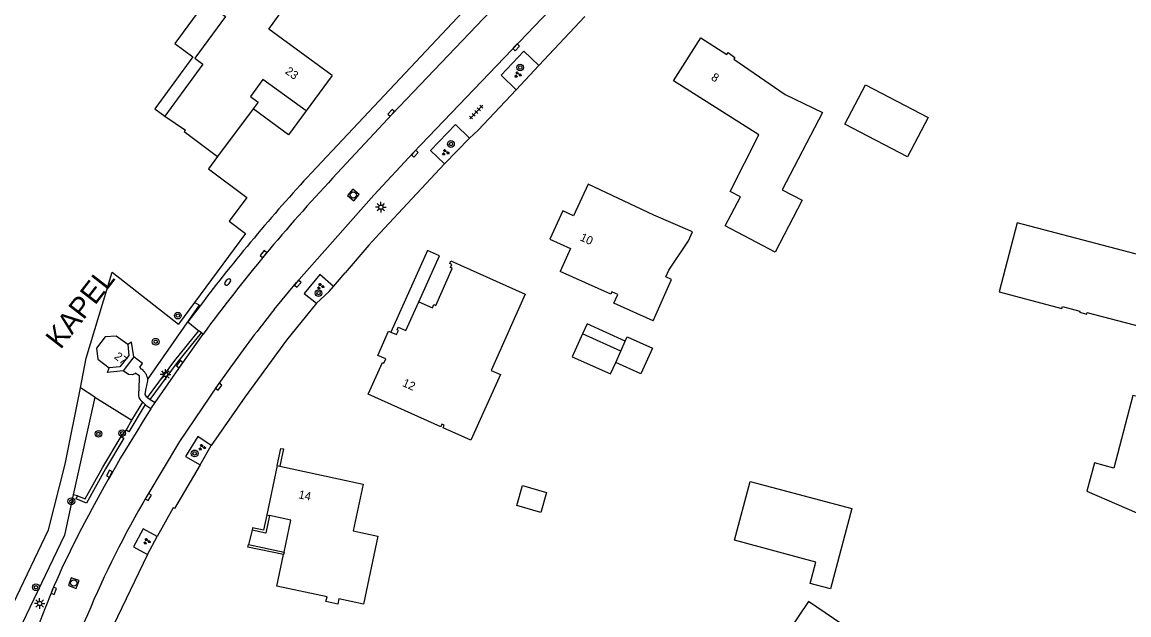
# Model space of a CAD drawing. Extents: x 131000 to 133014, y 396499 to 399001.
# Drawn here: x 131103.1 to 131235.1, y 396696.2 to 396767 of the extents above; entities that cross this region are included whole.
import ezdxf

# ---------------------------------------------------------------- set-up
doc = ezdxf.new("R2010")
doc.units = 0
for name, color, linetype in [('gg-afsc-hekwerk', 7, 'Continuous'), ('gg-afsc-muur', 7, 'Continuous'), ('gg-anno-huisnummerreeks BGT', 7, 'Continuous'), ('gg-bbg-bijgebouw', 7, 'Continuous'), ('gg-bbg-gedigitaliseerde bebouwing', 7, 'Continuous'), ('gg-bbg-gedigitaliseerde bijgebouw', 7, 'Continuous'), ('gg-bbg-hoofdgebouw', 7, 'Continuous'), ('gg-bbg-luifel en loopbrug', 7, 'Continuous'), ('gg-knt-verharding', 7, 'Continuous'), ('gt-anno-naam bijzondere bebouwing', 7, 'Continuous'), ('gt-grn-groengrens', 7, 'Continuous'), ('gt-grn-vlakafsluiter', 7, 'Continuous'), ('gt-symb-boom', 7, 'Continuous'), ('gt-symb-brandkraan', 7, 'Continuous'), ('gt-symb-groenvak', 7, 'Continuous'), ('gt-symb-kolk', 7, 'Continuous'), ('gt-symb-lichtmast', 7, 'Continuous'), ('gt-symb-rioolschacht', 7, 'Continuous'), ('gt-symb-tegel verharding', 7, 'Continuous')]:
    doc.layers.add(name, color=color, linetype=linetype)

# ---------------------------------------------------------------- blocks, each defined once
blk = doc.blocks.new('gt0-KOLK')
at = {"layer": 'gt-symb-kolk'}
blk.add_lwpolyline([(0, 0), (0.38, 0), (0.38, 0.4), (-0.38, 0.4), (-0.38, 0), (0, 0)], dxfattribs=at)
blk = doc.blocks.new('gt0-BOOM')
at = {"layer": 'gt-symb-boom'}
for radius in [0.4, 0.2]:
    blk.add_circle((0, 0), radius, dxfattribs=at)
blk = doc.blocks.new('gt0-GRVAK')
at = {"layer": 'gt-symb-groenvak'}
for p, q in [((-0.11, 0.19), (-0.23, 0.24)), ((-0.18, 0.15), (0.09, 0.15)), ((-0.09, 0.21), (-0.16, 0.32)), ((-0.05, 0.21), (-0.05, 0.39)), ((0, 0.21), (0.06, 0.32)), ((0.02, 0.19), (0.13, 0.24)), ((0.26, -0.05), (0.2, 0.06)), ((0.3, -0.05), (0.3, 0.13)), ((0.35, -0.05), (0.41, 0.06)), ((-0.24, -0.23), (-0.36, -0.18)), ((-0.32, -0.26), (-0.05, -0.26)), ((-0.23, -0.21), (-0.29, -0.09)), ((-0.18, -0.2), (-0.18, -0.02)), ((-0.14, -0.21), (-0.07, -0.09)), ((-0.12, -0.23), (0, -0.18)), ((0.24, -0.07), (0.12, -0.02)), ((0.17, -0.11), (0.44, -0.11)), ((0.37, -0.07), (0.49, -0.02))]:
    blk.add_line(p, q, dxfattribs=at)
blk = doc.blocks.new('gt0-BR')
at = {"layer": 'gt-symb-brandkraan'}
for centre, radius, start, end in [((-0.24, 0), 0.206, 107.5669, 252.4331), ((0.6, -2.66), 3, 106.892, 107.5669), ((0, -0.69), 0.938, 73.108, 106.892), ((-0.6, -2.66), 3, 72.4331, 73.108), ((0.24, 0), 0.206, 287.567, 72.4331), ((0.6, 2.66), 3, 252.4331, 253.108), ((0, 0.69), 0.938, 253.108, 286.8921), ((-0.6, 2.66), 3, 286.8921, 287.567)]:
    blk.add_arc(centre, radius, start, end, dxfattribs=at)
blk = doc.blocks.new('gt0-RS')
at = {"layer": 'gt-symb-rioolschacht'}
blk.add_lwpolyline([(-0.5, -0.5), (0.5, -0.5), (0.5, 0.5), (-0.5, 0.5)], close=True, dxfattribs=at)
blk.add_circle((0, 0), 0.375, dxfattribs=at)
blk = doc.blocks.new('gt0-LMAST')
at = {"layer": 'gt-symb-lichtmast'}
for p, q in [((-0.18, 0.17), (-0.45, 0.44)), ((-0.01, 0.25), (-0.01, 0.62)), ((0.17, 0.17), (0.44, 0.44)), ((-0.26, 0), (-0.63, 0)), ((-0.18, -0.18), (-0.45, -0.45)), ((-0.01, -0.25), (-0.01, -0.63)), ((0.44, -0.45), (0.17, -0.18)), ((0.24, 0), (0.62, 0))]:
    blk.add_line(p, q, dxfattribs=at)
blk.add_circle((-0.01, 0), 0.25, dxfattribs=at)
blk = doc.blocks.new('gt0-TEG1')
at = {"layer": 'gt-symb-tegel verharding'}
for p, q in [((-1.12, 0), (1.12, 0)), ((-0.9, -0.25), (-0.9, 0.25)), ((-0.45, -0.25), (-0.45, 0.25)), ((0, -0.25), (0, 0.25)), ((0.45, -0.25), (0.45, 0.25)), ((0.9, -0.25), (0.9, 0.25))]:
    blk.add_line(p, q, dxfattribs=at)

msp = doc.modelspace()

# ---------------------------------------------------------------- linework, layer by layer
at = {"layer": 'gg-afsc-hekwerk'}
for p, q in [((131123.62, 396733.53), (131121.7, 396730.93)), ((131110.01, 396723.32), (131110.71, 396726.89))]:
    msp.add_line(p, q, dxfattribs=at)
for points in [[(131126.38, 396750.93), (131125.29, 396749.46), (131129.86, 396746.06), (131127.76, 396743.23), (131129.72, 396741.77), (131123.62, 396733.53)], [(131110.71, 396726.89), (131113.79, 396737.14), (131121.7, 396730.93)], [(131090.77, 396649.92), (131097.25, 396679.62), (131101.18, 396695.88), (131106.19, 396706.41), (131108.21, 396714.21), (131110.01, 396723.32)]]:
    msp.add_lwpolyline(points, dxfattribs=at)
at = {"layer": 'gg-afsc-muur'}
for p, q in [((131170.2, 396767.65), (131164.71, 396761.81)), ((131164.71, 396761.81), (131161.97, 396758.89)), ((131161.97, 396758.89), (131157.45, 396754.09)), ((131130.05, 396704.64), (131134.32, 396703.74))]:
    msp.add_line(p, q, dxfattribs=at)
for points in [[(131133.49, 396714.07), (131133.92, 396716.11), (131134.23, 396716.05), (131133.8, 396714)], [(131132.25, 396708.18), (131131.87, 396706.36), (131130.55, 396706.64), (131130.48, 396706.34)], [(131132.55, 396708.11), (131132.11, 396705.99), (131130.48, 396706.34)], [(131134.25, 396703.43), (131129.98, 396704.32), (131130.05, 396704.64)]]:
    msp.add_lwpolyline(points, dxfattribs=at)
at = {"layer": 'gg-bbg-bijgebouw'}
for p, q in [((131174.48, 396727.72), (131169.9, 396729.77)), ((131173.87, 396726.36), (131174.48, 396727.72))]:
    msp.add_line(p, q, dxfattribs=at)
msp.add_lwpolyline([(131169.9, 396729.77), (131168.68, 396727.04), (131173.25, 396724.99), (131173.87, 396726.36)], dxfattribs=at)
at = {"layer": 'gg-bbg-gedigitaliseerde bebouwing'}
for p, q in [((131178.42, 396743.94), (131170.56, 396747.64)), ((131188.73, 396746.11), (131187.5, 396746.78))]:
    msp.add_line(p, q, dxfattribs=at)
for points in [[(131124.92, 396769.38), (131127.3, 396767.63), (131123.65, 396762.66), (131124.62, 396761.95), (131120.1, 396755.74)], [(131188.08, 396762.75), (131187.94, 396762.55), (131194.07, 396758.33), (131198.53, 396756.19), (131193.7, 396746.98)], [(131120.1, 396755.74), (131122.54, 396754.07), (131122.37, 396753.92), (131126.38, 396750.93)], [(131193.7, 396746.98), (131196.12, 396745.71), (131192.89, 396739.54), (131186.92, 396742.67), (131188.73, 396746.11)], [(131179.83, 396736.58), (131180.2, 396737.39), (131182.54, 396740.86), (131183.01, 396741.93), (131178.42, 396743.94)], [(131178.33, 396731.35), (131180.52, 396736.27), (131179.83, 396736.58)], [(131159.01, 396725.42), (131160.11, 396724.93), (131156.59, 396717.09), (131153.28, 396718.58), (131153.41, 396718.88), (131153.14, 396719)], [(131210.58, 396688.77), (131210.52, 396688.52), (131196.86, 396697.86), (131193.39, 396692.7)]]:
    msp.add_lwpolyline(points, dxfattribs=at)
at = {"layer": 'gg-bbg-gedigitaliseerde bijgebouw'}
for points in [[(131201.2, 396754.8), (131203.66, 396759.5), (131211.13, 396755.6), (131208.67, 396750.9), (131201.2, 396754.8)], [(131188.02, 396705.14), (131189.9, 396712.17), (131202.02, 396708.94), (131199.47, 396699.35), (131197.06, 396699.99), (131197.74, 396702.55), (131188.02, 396705.14)], [(131162.73, 396711.68), (131165.62, 396710.86), (131164.94, 396708.46), (131162.05, 396709.28), (131162.73, 396711.68)]]:
    msp.add_lwpolyline(points, dxfattribs=at)
at = {"layer": 'gg-bbg-hoofdgebouw'}
for p, q in [((131140.04, 396760.61), (131136.93, 396756.37)), ((131130.61, 396756.61), (131126.38, 396750.93)), ((131133.49, 396714.07), (131132.25, 396708.18)), ((131133.49, 396714.07), (131133.8, 396714)), ((131132.25, 396708.18), (131132.55, 396708.11)), ((131134.32, 396703.74), (131134.25, 396703.43))]:
    msp.add_line(p, q, dxfattribs=at)
for points in [[(131140.04, 396760.61), (131132.47, 396766.15), (131134.84, 396769.38), (131128.38, 396774.11)], [(131187.5, 396746.78), (131190.94, 396753.51), (131180.77, 396759.97), (131184.01, 396765.08), (131187.12, 396763.11), (131187.28, 396763.33), (131188.08, 396762.75)], [(131136.93, 396756.37), (131131.79, 396760.13), (131130.31, 396758.11), (131131.23, 396757.44), (131130.61, 396756.61)], [(131170.56, 396747.64), (131168.83, 396743.86), (131167.57, 396744.44), (131166.02, 396741.07), (131168.48, 396739.97), (131167.25, 396737.22)], [(131245.78, 396734.78), (131237.7, 396736.91), (131238.09, 396738.39), (131238.93, 396738.17), (131239.01, 396738.49), (131221.76, 396743.03), (131219.61, 396734.78), (131227.08, 396732.82), (131227.14, 396733.03), (131229.24, 396732.5), (131229.2, 396732.35), (131230.05, 396732.13), (131230.1, 396732.32), (131230.2, 396732.29), (131238.31, 396730.17), (131236.23, 396722.26), (131235.56, 396722.43), (131233.29, 396713.77), (131230.96, 396714.38), (131230.08, 396711.02), (131238.41, 396707.4), (131243.96, 396728.69)], [(131150.39, 396733.61), (131151.99, 396732.89), (131152.16, 396733.27), (131152.39, 396733.17), (131154.37, 396737.58), (131154.14, 396737.69), (131154.31, 396738.07), (131154.07, 396738.18), (131154.2, 396738.47), (131163.08, 396734.5), (131159.01, 396725.42)], [(131178.33, 396731.35), (131173.64, 396733.44), (131174.1, 396734.47), (131173.4, 396734.78), (131173.27, 396734.51), (131167.25, 396737.22)], [(131147.05, 396729.97), (131147.7, 396729.68), (131147.94, 396730.19), (131147.79, 396730.26), (131147.92, 396730.57), (131148.84, 396730.16), (131150.39, 396733.61)], [(131115.67, 396728.5), (131114.28, 396729.49), (131112.98, 396729.42), (131111.94, 396728.06), (131112.08, 396726.76), (131113.43, 396725.71)], [(131153.14, 396719), (131153, 396718.7), (131144.35, 396722.58), (131146.05, 396726.36), (131146.2, 396726.29), (131146.43, 396726.79), (131145.48, 396727.21), (131146.77, 396730.1), (131147.05, 396729.97)], [(131115.67, 396728.5), (131115.78, 396727.2), (131114.73, 396725.85), (131113.43, 396725.71)], [(131133.8, 396714), (131143.72, 396711.86), (131142.56, 396706.28), (131145.5, 396705.65), (131143.78, 396697.52), (131140.85, 396698.14), (131140.72, 396697.52)], [(131134.32, 396703.74), (131135.13, 396707.56), (131132.55, 396708.11)], [(131140.72, 396697.52), (131139.3, 396697.83), (131139.43, 396698.4), (131133.45, 396699.67), (131134.25, 396703.43)]]:
    msp.add_lwpolyline(points, dxfattribs=at)
at = {"layer": 'gg-bbg-luifel en loopbrug'}
msp.add_line((131174.48, 396727.72), (131175.01, 396728.9), dxfattribs=at)
for points in [[(131124.92, 396769.38), (131121.27, 396764.41), (131123.42, 396762.83), (131118.88, 396756.64), (131120.1, 396755.74)], [(131136.93, 396756.37), (131134.83, 396753.51), (131130.61, 396756.61)], [(131150.39, 396733.61), (131152.84, 396739.08), (131151.43, 396739.72), (131147.05, 396729.97)], [(131175.01, 396728.9), (131170.44, 396730.96), (131169.9, 396729.77)], [(131175.01, 396728.9), (131175.24, 396729.42), (131178.24, 396728.07), (131176.87, 396725.01), (131173.87, 396726.36)]]:
    msp.add_lwpolyline(points, dxfattribs=at)
at = {"layer": 'gg-knt-verharding'}
for p, q in [((131157.45, 396754.09), (131156.44, 396753.11)), ((131153.44, 396750.06), (131156.44, 396753.11)), ((131153.44, 396750.06), (131145.73, 396741.79)), ((131144.41, 396740.36), (131145.73, 396741.79)), ((131144.41, 396740.36), (131141.6, 396737.07)), ((131140.2, 396735.43), (131141.6, 396737.07)), ((131124.45, 396729.9), (131124.14, 396730.15)), ((131124.64, 396729.75), (131124.45, 396729.9)), ((131116.4, 396727.03), (131115.11, 396725.35)), ((131117.38, 396721.69), (131117.46, 396721.61)), ((131117.75, 396721.33), (131117.46, 396721.61)), ((131118, 396722.17), (131118.34, 396721.96)), ((131118.34, 396721.96), (131118.93, 396721.58)), ((131118.49, 396720.95), (131118.93, 396721.58)), ((131118.49, 396720.95), (131118.42, 396720.85)), ((131124.3, 396714.13), (131125.61, 396716.47)), ((131118.03, 396703.45), (131119.16, 396705.6)), ((131130.48, 396706.34), (131130.05, 396704.64)), ((131118.03, 396703.45), (131113.9, 396694.92)), ((131110.85, 396696.24), (131110.34, 396695.13))]:
    msp.add_line(p, q, dxfattribs=at)
for points in [[(131137.54, 396748.96), (131162.45, 396775.52), (131165.94, 396779.26)], [(131133.12, 396732.67), (131135.79, 396735.89), (131145, 396746.33), (131149.76, 396751.43), (131170.49, 396773.13), (131174.82, 396777.81), (131175.61, 396778.76), (131175.68, 396778.86)], [(131140.1, 396748.34), (131147.23, 396756.01), (131158.04, 396767.36), (131169.16, 396778.92)], [(131161.97, 396758.89), (131160.19, 396760.63), (131162.9, 396763.49), (131164.71, 396761.81)], [(131156.44, 396753.11), (131154.75, 396754.74), (131151.77, 396751.65), (131153.44, 396750.06)], [(131140.2, 396735.43), (131138.56, 396736.86), (131136.72, 396734.61), (131138.16, 396733.43)], [(131138.16, 396733.43), (131139.69, 396734.83), (131140.2, 396735.43)], [(131124.29, 396733.13), (131122.84, 396731.2), (131124.14, 396730.15)], [(131138.16, 396733.43), (131134.6, 396729.03), (131129.61, 396722.24), (131125.61, 396716.47)], [(131118.93, 396721.58), (131122.02, 396726.04), (131124.64, 396729.75)], [(131116.4, 396727.03), (131116.12, 396728.77), (131115.67, 396728.5)], [(131117.31, 396725.58), (131117.1, 396725.79), (131117.4, 396726.24), (131116.4, 396727.03)], [(131115.11, 396725.35), (131113.25, 396725.15), (131113.43, 396725.71)], [(131117, 396723.06), (131117.05, 396724.75), (131116.56, 396725.09), (131116.51, 396725.02), (131116.19, 396724.88), (131115.73, 396724.91), (131115.11, 396725.35)], [(131127.82, 396725.67), (131126.34, 396723.59), (131121.83, 396716.92), (131117.95, 396710.42)], [(131118, 396722.17), (131117.93, 396722.21), (131117.74, 396722.55), (131117.81, 396723.05), (131118.06, 396724.16), (131118.04, 396724.4)], [(131117.75, 396721.33), (131117.81, 396721.28), (131118.42, 396720.85)], [(131125.61, 396716.47), (131124.02, 396717.54), (131122.53, 396715.15), (131124.3, 396714.13)], [(131124.3, 396714.13), (131121.22, 396708.95), (131121.09, 396709.01), (131119.16, 396705.6)], [(131119.16, 396705.6), (131117.51, 396706.53), (131116.33, 396704.36), (131118.03, 396703.45)]]:
    msp.add_lwpolyline(points, dxfattribs=at)
for centre, radius, start, end in [((131297.44, 396601.7), 217.39, 137.3564, 142.7994), ((131285.78, 396611.51), 199.86, 136.7947, 143.7301), ((131270.83, 396622.9), 176.11, 141.4421, 144.2985), ((131116.24, 396724.11), 1.82, 9.2443, 53.8894), ((131118.09, 396722.62), 1.17, 158.1381, 190.6836), ((131118.09, 396722.62), 1.18, 190.6094, 232.4179), ((131271.26, 396622.96), 181.5, 147.3627, 152.3405), ((131220.2, 396650.38), 118.58, 149.5797, 157.2449), ((131191.58, 396663.53), 92.1, 151.6795, 166.7096)]:
    msp.add_arc(centre, radius, start, end, dxfattribs=at)
at = {"layer": 'gt-grn-groengrens'}
for p, q in [((131124.17, 396733.21), (131118.04, 396724.4)), ((131124.17, 396733.21), (131123.62, 396733.53)), ((131111.73, 396722.24), (131110.01, 396723.32)), ((131111.73, 396722.24), (131109.16, 396710.57)), ((131111.73, 396722.24), (131116.16, 396719.46)), ((131116.16, 396719.46), (131117.46, 396721.61)), ((131115.45, 396718.27), (131116.16, 396719.46)), ((131114.87, 396717.51), (131115.45, 396718.27)), ((131109.66, 396710.46), (131109.16, 396710.57))]:
    msp.add_line(p, q, dxfattribs=at)
for points in [[(131118, 396722.17), (131121.27, 396726.58), (131124.14, 396730.15)], [(131118.34, 396721.96), (131121.59, 396726.34), (131124.45, 396729.9)], [(131117.75, 396721.33), (131115.79, 396718.07), (131115.45, 396718.27)], [(131114.87, 396717.51), (131115.21, 396717.31), (131113.01, 396713.66), (131110.74, 396709.59), (131109.51, 396710.11), (131109.66, 396710.46)], [(131109.66, 396710.46), (131110.57, 396710.08), (131112.67, 396713.85), (131114.87, 396717.51)], [(131109.16, 396710.57), (131108.1, 396705.75), (131103.08, 396695.23), (131092.79, 396649.44)]]:
    msp.add_lwpolyline(points, dxfattribs=at)
at = {"layer": 'gt-grn-vlakafsluiter'}
msp.add_line((131124.17, 396733.21), (131124.29, 396733.13), dxfattribs=at)

# ---------------------------------------------------------------- block references
at = {"layer": 'gt-symb-boom'}
for p in [(131162.47, 396761.56), (131154.21, 396752.43), (131138.42, 396734.64), (131121.63, 396731.95), (131118.99, 396728.84), (131112.16, 396717.84), (131115, 396717.92), (131123.64, 396715.51), (131108.93, 396709.8), (131104.71, 396699.54)]:
    msp.add_blockref('gt0-BOOM', p, dxfattribs=at)
at = {"layer": 'gt-symb-brandkraan', "rotation": 46.782320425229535}
msp.add_blockref('gt0-BR', (131127.58, 396735.96), dxfattribs=at)
at = {"layer": 'gt-symb-groenvak'}
for p in [(131162.17, 396760.7), (131153.54, 396751.42), (131138.65, 396735.45), (131124.51, 396716.24), (131117.93, 396705.02)]:
    msp.add_blockref('gt0-GRVAK', p, dxfattribs=at)
at = {"layer": 'gt-symb-kolk'}
for p, rotation in [((131161.84, 396764.09), -133.70356998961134), ((131147.23, 396756.01), 47.106109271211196), ((131149.76, 396751.43), -133.6621252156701), ((131131.99, 396739.16), 50.27513747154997), ((131135.79, 396735.89), -131.39080239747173), ((131122.02, 396726.04), 55.26137471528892), ((131126.34, 396723.59), -125.39110751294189), ((131113.65, 396712.98), 60.255118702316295), ((131117.95, 396710.42), -120.87529168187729), ((131106.66, 396699.19), -112.76972663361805)]:
    msp.add_blockref('gt0-KOLK', p, dxfattribs=dict(at, rotation=rotation))
at = {"layer": 'gt-symb-lichtmast'}
for p in [(131145.86, 396744.89), (131120.16, 396724.93), (131105.16, 396697.61)]:
    msp.add_blockref('gt0-LMAST', p, dxfattribs=at)
at = {"layer": 'gt-symb-rioolschacht'}
for p, rotation in [((131142.56, 396746.34), 49.05673786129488), ((131109.22, 396700.04), -110.60969293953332)]:
    msp.add_blockref('gt0-RS', p, dxfattribs=dict(at, rotation=rotation))
at = {"layer": 'gt-symb-tegel verharding', "rotation": 46.62038199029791}
msp.add_blockref('gt0-TEG1', (131157.23, 396756.24), dxfattribs=at)

# ---------------------------------------------------------------- texts
at = {"layer": 'gg-anno-huisnummerreeks BGT'}
for s, rotation, p in [('23', 323.7, (131134.35, 396760.93)), ('8', 327.7, (131185.16, 396760.15)), ('10', 335.3, (131169.52, 396740.96)), ('27', 322.6, (131113.96, 396726.91)), ('12', 335.8, (131148.33, 396723.58)), ('14', 348.1, (131135.96, 396710.17))]:
    msp.add_text(s, height=1, rotation=rotation, dxfattribs=at).set_placement(p)
at = {"layer": 'gt-anno-naam bijzondere bebouwing'}
msp.add_text('KAPEL', height=2.5, rotation=52.1451, dxfattribs=at).set_placement((131107.64, 396727.83))

doc.saveas('drawing.dxf')
